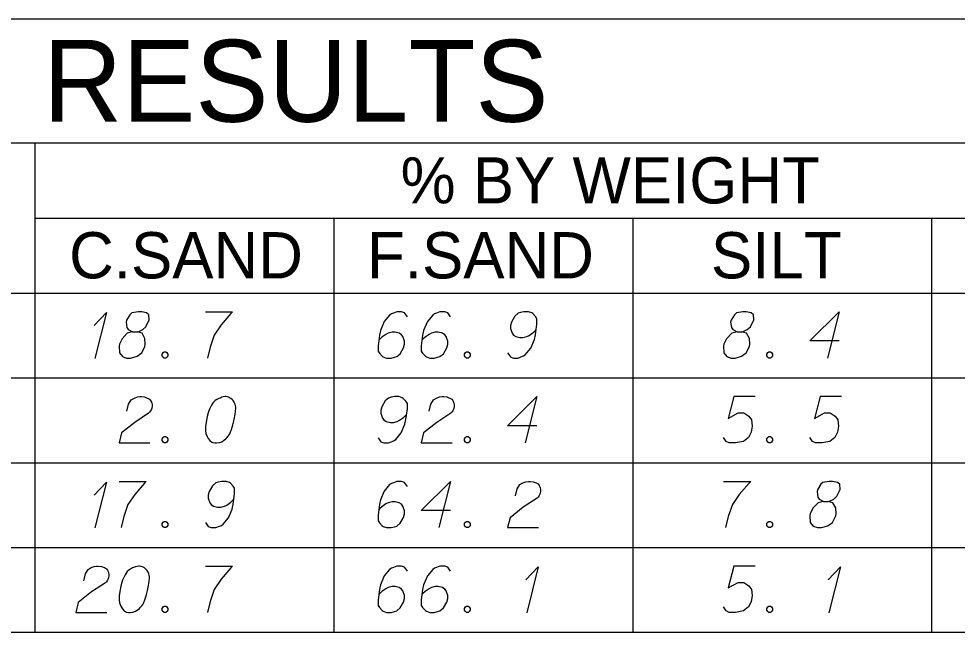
# Model space of a CAD drawing. Extents: x 2074207 to 2076812, y 516372 to 523312.
# Drawn here: x 2076524.4 to 2076621.8, y 517484.4 to 517548.1 of the extents above; entities that cross this region are included whole.
import ezdxf

# ---------------------------------------------------------------- set-up
doc = ezdxf.new("R2010")
doc.units = 0
for name, color, linetype in [('Prop DirtTable_ Soil Test Results - Outline (Major)', 7, 'Continuous'), ('Prop DirtTable_ Soil Test Results - Outline (Minor)', 7, 'Continuous'), ('Prop DirtTable_ Soil Test Results - Tx (Header - Large)', 7, 'Continuous'), ('Prop DirtTable_ Soil Test Results - Tx (Header - Small)', 7, 'Continuous'), ('Prop DirtTable_ Soil Test Results - Tx (Sample Data)', 7, 'Continuous')]:
    doc.layers.add(name, color=color, linetype=linetype)

msp = doc.modelspace()

# ---------------------------------------------------------------- linework, layer by layer
at = {"layer": 'Prop DirtTable_ Soil Test Results - Outline (Major)'}
for p, q in [((2076260.609, 517548.096), (2076811.903, 517548.096)), ((2076260.609, 517519.61), (2076811.903, 517519.61)), ((2076260.609, 517519.61), (2076811.903, 517519.61)), ((2076260.609, 517484.41), (2076811.903, 517484.41))]:
    msp.add_line(p, q, dxfattribs=at)
at = {"layer": 'Prop DirtTable_ Soil Test Results - Outline (Minor)'}
for p, q in [((2076260.609, 517535.21), (2076811.903, 517535.21)), ((2076526.074, 517535.21), (2076526.074, 517510.81)), ((2076526.074, 517527.41), (2076731.93, 517527.41)), ((2076557.094, 517527.41), (2076557.094, 517510.81)), ((2076588.114, 517527.41), (2076588.114, 517510.81)), ((2076619.134, 517510.81), (2076619.134, 517527.41)), ((2076260.609, 517510.81), (2076811.903, 517510.81)), ((2076260.609, 517510.81), (2076811.903, 517510.81)), ((2076526.074, 517510.81), (2076526.074, 517502.01)), ((2076557.094, 517510.81), (2076557.094, 517502.01)), ((2076588.114, 517510.81), (2076588.114, 517502.01)), ((2076619.134, 517502.01), (2076619.134, 517510.81)), ((2076260.609, 517502.01), (2076811.903, 517502.01)), ((2076260.609, 517502.01), (2076811.903, 517502.01)), ((2076526.074, 517502.01), (2076526.074, 517493.21)), ((2076557.094, 517502.01), (2076557.094, 517493.21)), ((2076588.114, 517502.01), (2076588.114, 517493.21)), ((2076619.134, 517493.21), (2076619.134, 517502.01)), ((2076260.609, 517493.21), (2076811.903, 517493.21)), ((2076260.609, 517493.21), (2076811.903, 517493.21)), ((2076526.074, 517493.21), (2076526.074, 517484.41)), ((2076557.094, 517493.21), (2076557.094, 517484.41)), ((2076588.114, 517493.21), (2076588.114, 517484.41)), ((2076619.134, 517484.41), (2076619.134, 517493.21)), ((2076260.609, 517484.41), (2076811.903, 517484.41))]:
    msp.add_line(p, q, dxfattribs=at)
at = {"layer": 'Prop DirtTable_ Soil Test Results - Tx (Sample Data)'}
for points in [[(2076532.22, 517516.237), (2076533.49, 517517.598), (2076532.291, 517512.836)], [(2076536.207, 517515.595), (2076536.7, 517515.595), (2076536.842, 517515.633), (2076537.265, 517515.822), (2076537.582, 517516.124), (2076537.935, 517516.842), (2076537.9, 517517.371), (2076537.653, 517517.56), (2076537.159, 517517.674), (2076536.806, 517517.674), (2076536.136, 517517.56), (2076535.924, 517517.371), (2076535.572, 517516.804), (2076535.536, 517516.615), (2076535.607, 517516.048), (2076535.748, 517515.822), (2076536.207, 517515.595), (2076535.642, 517515.444), (2076535.113, 517514.877), (2076534.831, 517514.31), (2076534.796, 517514.121), (2076534.831, 517513.403), (2076535.148, 517513.025), (2076535.572, 517512.874), (2076535.995, 517512.874), (2076536.665, 517513.063), (2076537.159, 517513.403), (2076537.477, 517514.083), (2076537.512, 517514.31), (2076537.477, 517514.915), (2076537.194, 517515.444), (2076536.7, 517515.595)], [(2076543.756, 517517.674), (2076546.578, 517517.674), (2076546.401, 517517.485), (2076545.378, 517516.313), (2076544.673, 517515.255), (2076544.249, 517514.008), (2076543.967, 517512.874)], [(2076564.709, 517517.145), (2076564.427, 517517.56), (2076564.11, 517517.674), (2076563.616, 517517.674), (2076563.263, 517517.522), (2076563.051, 517517.447), (2076562.875, 517517.333), (2076562.311, 517516.653), (2076561.923, 517515.746), (2076561.817, 517515.255), (2076561.676, 517514.159), (2076561.676, 517513.592), (2076561.817, 517513.365), (2076562.099, 517513.063), (2076562.205, 517512.987), (2076562.558, 517512.874), (2076563.016, 517512.874), (2076563.369, 517512.949), (2076563.616, 517513.025), (2076563.969, 517513.327), (2076564.321, 517513.932), (2076564.427, 517514.31), (2076564.427, 517514.612), (2076564.251, 517515.104), (2076564.11, 517515.293), (2076563.863, 517515.444), (2076563.439, 517515.557), (2076563.122, 517515.557), (2076562.734, 517515.444), (2076562.487, 517515.33), (2076562.064, 517515.028), (2076561.852, 517514.839), (2076561.746, 517514.726)], [(2076569.189, 517517.145), (2076568.907, 517517.56), (2076568.59, 517517.674), (2076568.096, 517517.674), (2076567.743, 517517.522), (2076567.531, 517517.447), (2076567.355, 517517.333), (2076566.791, 517516.653), (2076566.403, 517515.746), (2076566.297, 517515.255), (2076566.156, 517514.159), (2076566.156, 517513.592), (2076566.297, 517513.365), (2076566.579, 517513.063), (2076566.685, 517512.987), (2076567.038, 517512.874), (2076567.496, 517512.874), (2076567.849, 517512.949), (2076568.096, 517513.025), (2076568.449, 517513.327), (2076568.801, 517513.932), (2076568.907, 517514.31), (2076568.907, 517514.612), (2076568.731, 517515.104), (2076568.59, 517515.293), (2076568.343, 517515.444), (2076567.919, 517515.557), (2076567.602, 517515.557), (2076567.214, 517515.444), (2076566.967, 517515.33), (2076566.544, 517515.028), (2076566.332, 517514.839), (2076566.226, 517514.726)], [(2076575.116, 517513.403), (2076575.398, 517512.987), (2076575.715, 517512.874), (2076576.209, 517512.874), (2076576.562, 517513.025), (2076576.774, 517513.1), (2076576.95, 517513.214), (2076577.514, 517513.894), (2076577.902, 517514.801), (2076578.008, 517515.293), (2076578.149, 517516.389), (2076578.149, 517516.956), (2076578.008, 517517.182), (2076577.726, 517517.485), (2076577.62, 517517.56), (2076577.267, 517517.674), (2076576.809, 517517.674), (2076576.456, 517517.598), (2076576.209, 517517.522), (2076575.856, 517517.22), (2076575.504, 517516.615), (2076575.398, 517516.237), (2076575.398, 517515.935), (2076575.574, 517515.444), (2076575.715, 517515.255), (2076575.962, 517515.104), (2076576.386, 517514.99), (2076576.703, 517514.99), (2076577.091, 517515.104), (2076577.338, 517515.217), (2076577.761, 517515.519), (2076577.973, 517515.708), (2076578.079, 517515.822)], [(2076598.927, 517515.595), (2076599.42, 517515.595), (2076599.562, 517515.633), (2076599.985, 517515.822), (2076600.302, 517516.124), (2076600.655, 517516.842), (2076600.62, 517517.371), (2076600.373, 517517.56), (2076599.879, 517517.674), (2076599.526, 517517.674), (2076598.856, 517517.56), (2076598.644, 517517.371), (2076598.292, 517516.804), (2076598.256, 517516.615), (2076598.327, 517516.048), (2076598.468, 517515.822), (2076598.927, 517515.595), (2076598.362, 517515.444), (2076597.833, 517514.877), (2076597.551, 517514.31), (2076597.516, 517514.121), (2076597.551, 517513.403), (2076597.868, 517513.025), (2076598.292, 517512.874), (2076598.715, 517512.874), (2076599.385, 517513.063), (2076599.879, 517513.403), (2076600.197, 517514.083), (2076600.232, 517514.31), (2076600.197, 517514.915), (2076599.914, 517515.444), (2076599.42, 517515.595)], [(2076609.509, 517514.65), (2076606.476, 517514.65), (2076609.509, 517517.674), (2076608.31, 517512.874)], [(2076539.487, 517513.516), (2076539.664, 517513.516), (2076539.769, 517513.441), (2076539.875, 517513.289), (2076539.875, 517513.1), (2076539.769, 517512.949), (2076539.664, 517512.874), (2076539.487, 517512.874), (2076539.381, 517512.949), (2076539.276, 517513.1), (2076539.276, 517513.289), (2076539.381, 517513.441), (2076539.487, 517513.516)], [(2076570.847, 517513.516), (2076571.024, 517513.516), (2076571.129, 517513.441), (2076571.235, 517513.289), (2076571.235, 517513.1), (2076571.129, 517512.949), (2076571.024, 517512.874), (2076570.847, 517512.874), (2076570.741, 517512.949), (2076570.636, 517513.1), (2076570.636, 517513.289), (2076570.741, 517513.441), (2076570.847, 517513.516)], [(2076602.207, 517513.516), (2076602.384, 517513.516), (2076602.489, 517513.441), (2076602.595, 517513.289), (2076602.595, 517513.1), (2076602.489, 517512.949), (2076602.384, 517512.874), (2076602.207, 517512.874), (2076602.101, 517512.949), (2076601.996, 517513.1), (2076601.996, 517513.289), (2076602.101, 517513.441), (2076602.207, 517513.516)], [(2076535.607, 517507.362), (2076535.783, 517508.08), (2076536.066, 517508.533), (2076536.383, 517508.722), (2076536.7, 517508.836), (2076536.947, 517508.874), (2076537.124, 517508.874), (2076537.441, 517508.836), (2076537.653, 517508.76), (2076537.759, 517508.722), (2076537.97, 517508.609), (2076538.076, 517508.458), (2076538.147, 517508.307), (2076538.182, 517508.193), (2076538.217, 517508.042), (2076538.217, 517507.853), (2076538.182, 517507.664), (2076538.147, 517507.551), (2076538.076, 517507.4), (2076537.97, 517507.248), (2076537.865, 517507.135), (2076536.418, 517506.19), (2076535.043, 517505.094), (2076534.796, 517504.074), (2076538.006, 517504.074)], [(2076545.872, 517508.874), (2076545.802, 517508.874), (2076545.59, 517508.836), (2076545.449, 517508.798), (2076545.343, 517508.76), (2076545.167, 517508.685), (2076544.955, 517508.571), (2076544.779, 517508.458), (2076544.602, 517508.307), (2076544.496, 517508.156), (2076544.391, 517507.967), (2076544.285, 517507.778), (2076544.179, 517507.551), (2076544.108, 517507.4), (2076544.038, 517507.173), (2076543.932, 517506.795), (2076543.826, 517506.228), (2076543.756, 517505.774), (2076543.756, 517505.359), (2076543.791, 517505.056), (2076543.932, 517504.716), (2076544.038, 517504.527), (2076544.214, 517504.3), (2076544.426, 517504.149), (2076544.532, 517504.111), (2076544.743, 517504.074), (2076544.92, 517504.074), (2076545.202, 517504.111), (2076545.449, 517504.187), (2076545.625, 517504.3), (2076545.872, 517504.489), (2076545.978, 517504.603), (2076546.119, 517504.754), (2076546.225, 517504.905), (2076546.295, 517505.019), (2076546.366, 517505.208), (2076546.401, 517505.283), (2076546.472, 517505.472), (2076546.542, 517505.699), (2076546.613, 517505.926), (2076546.648, 517506.077), (2076546.683, 517506.19), (2076546.719, 517506.341), (2076546.789, 517506.682), (2076546.825, 517506.87), (2076546.86, 517507.059), (2076546.895, 517507.324), (2076546.93, 517507.664), (2076546.93, 517507.778), (2076546.895, 517507.929), (2076546.86, 517508.08), (2076546.754, 517508.307), (2076546.648, 517508.458), (2076546.542, 517508.571), (2076546.401, 517508.685), (2076546.26, 517508.76), (2076546.154, 517508.798), (2076546.049, 517508.836), (2076545.872, 517508.874)], [(2076561.676, 517504.603), (2076561.958, 517504.187), (2076562.275, 517504.074), (2076562.769, 517504.074), (2076563.122, 517504.225), (2076563.334, 517504.3), (2076563.51, 517504.414), (2076564.074, 517505.094), (2076564.462, 517506.001), (2076564.568, 517506.493), (2076564.709, 517507.589), (2076564.709, 517508.156), (2076564.568, 517508.382), (2076564.286, 517508.685), (2076564.18, 517508.76), (2076563.827, 517508.874), (2076563.369, 517508.874), (2076563.016, 517508.798), (2076562.769, 517508.722), (2076562.416, 517508.42), (2076562.064, 517507.815), (2076561.958, 517507.437), (2076561.958, 517507.135), (2076562.134, 517506.644), (2076562.275, 517506.455), (2076562.522, 517506.304), (2076562.946, 517506.19), (2076563.263, 517506.19), (2076563.651, 517506.304), (2076563.898, 517506.417), (2076564.321, 517506.719), (2076564.533, 517506.908), (2076564.639, 517507.022)], [(2076566.967, 517507.362), (2076567.143, 517508.08), (2076567.426, 517508.533), (2076567.743, 517508.722), (2076568.06, 517508.836), (2076568.307, 517508.874), (2076568.484, 517508.874), (2076568.801, 517508.836), (2076569.013, 517508.76), (2076569.119, 517508.722), (2076569.33, 517508.609), (2076569.436, 517508.458), (2076569.507, 517508.307), (2076569.542, 517508.193), (2076569.577, 517508.042), (2076569.577, 517507.853), (2076569.542, 517507.664), (2076569.507, 517507.551), (2076569.436, 517507.4), (2076569.33, 517507.248), (2076569.225, 517507.135), (2076567.778, 517506.19), (2076566.403, 517505.094), (2076566.156, 517504.074), (2076569.366, 517504.074)], [(2076578.149, 517505.85), (2076575.116, 517505.85), (2076578.149, 517508.874), (2076576.95, 517504.074)], [(2076600.796, 517508.874), (2076598.574, 517508.874), (2076598.009, 517506.606), (2076599.032, 517507.173), (2076599.632, 517507.173), (2076600.126, 517506.833), (2076600.408, 517506.455), (2076600.479, 517505.812), (2076600.373, 517505.17), (2076600.091, 517504.641), (2076599.597, 517504.225), (2076598.75, 517504.074), (2076598.115, 517504.074), (2076597.798, 517504.225), (2076597.516, 517504.641)], [(2076609.756, 517508.874), (2076607.534, 517508.874), (2076606.969, 517506.606), (2076607.992, 517507.173), (2076608.592, 517507.173), (2076609.086, 517506.833), (2076609.368, 517506.455), (2076609.439, 517505.812), (2076609.333, 517505.17), (2076609.051, 517504.641), (2076608.557, 517504.225), (2076607.71, 517504.074), (2076607.075, 517504.074), (2076606.758, 517504.225), (2076606.476, 517504.641)], [(2076539.487, 517504.716), (2076539.664, 517504.716), (2076539.769, 517504.641), (2076539.875, 517504.489), (2076539.875, 517504.3), (2076539.769, 517504.149), (2076539.664, 517504.074), (2076539.487, 517504.074), (2076539.381, 517504.149), (2076539.276, 517504.3), (2076539.276, 517504.489), (2076539.381, 517504.641), (2076539.487, 517504.716)], [(2076570.847, 517504.716), (2076571.024, 517504.716), (2076571.129, 517504.641), (2076571.235, 517504.489), (2076571.235, 517504.3), (2076571.129, 517504.149), (2076571.024, 517504.074), (2076570.847, 517504.074), (2076570.741, 517504.149), (2076570.636, 517504.3), (2076570.636, 517504.489), (2076570.741, 517504.641), (2076570.847, 517504.716)], [(2076602.207, 517504.716), (2076602.384, 517504.716), (2076602.489, 517504.641), (2076602.595, 517504.489), (2076602.595, 517504.3), (2076602.489, 517504.149), (2076602.384, 517504.074), (2076602.207, 517504.074), (2076602.101, 517504.149), (2076601.996, 517504.3), (2076601.996, 517504.489), (2076602.101, 517504.641), (2076602.207, 517504.716)], [(2076532.22, 517498.637), (2076533.49, 517499.998), (2076532.291, 517495.236)], [(2076534.796, 517500.074), (2076537.618, 517500.074), (2076537.441, 517499.885), (2076536.418, 517498.713), (2076535.713, 517497.655), (2076535.289, 517496.408), (2076535.007, 517495.274)], [(2076543.756, 517495.803), (2076544.038, 517495.387), (2076544.355, 517495.274), (2076544.849, 517495.274), (2076545.202, 517495.425), (2076545.414, 517495.5), (2076545.59, 517495.614), (2076546.154, 517496.294), (2076546.542, 517497.201), (2076546.648, 517497.693), (2076546.789, 517498.789), (2076546.789, 517499.356), (2076546.648, 517499.582), (2076546.366, 517499.885), (2076546.26, 517499.96), (2076545.907, 517500.074), (2076545.449, 517500.074), (2076545.096, 517499.998), (2076544.849, 517499.922), (2076544.496, 517499.62), (2076544.144, 517499.015), (2076544.038, 517498.637), (2076544.038, 517498.335), (2076544.214, 517497.844), (2076544.355, 517497.655), (2076544.602, 517497.504), (2076545.026, 517497.39), (2076545.343, 517497.39), (2076545.731, 517497.504), (2076545.978, 517497.617), (2076546.401, 517497.919), (2076546.613, 517498.108), (2076546.719, 517498.222)], [(2076564.709, 517499.545), (2076564.427, 517499.96), (2076564.11, 517500.074), (2076563.616, 517500.074), (2076563.263, 517499.922), (2076563.051, 517499.847), (2076562.875, 517499.733), (2076562.311, 517499.053), (2076561.923, 517498.146), (2076561.817, 517497.655), (2076561.676, 517496.559), (2076561.676, 517495.992), (2076561.817, 517495.765), (2076562.099, 517495.463), (2076562.205, 517495.387), (2076562.558, 517495.274), (2076563.016, 517495.274), (2076563.369, 517495.349), (2076563.616, 517495.425), (2076563.969, 517495.727), (2076564.321, 517496.332), (2076564.427, 517496.71), (2076564.427, 517497.012), (2076564.251, 517497.504), (2076564.11, 517497.693), (2076563.863, 517497.844), (2076563.439, 517497.957), (2076563.122, 517497.957), (2076562.734, 517497.844), (2076562.487, 517497.73), (2076562.064, 517497.428), (2076561.852, 517497.239), (2076561.746, 517497.126)], [(2076569.189, 517497.05), (2076566.156, 517497.05), (2076569.189, 517500.074), (2076567.99, 517495.274)], [(2076575.927, 517498.562), (2076576.103, 517499.28), (2076576.386, 517499.733), (2076576.703, 517499.922), (2076577.02, 517500.036), (2076577.267, 517500.074), (2076577.444, 517500.074), (2076577.761, 517500.036), (2076577.973, 517499.96), (2076578.079, 517499.922), (2076578.29, 517499.809), (2076578.396, 517499.658), (2076578.467, 517499.507), (2076578.502, 517499.393), (2076578.537, 517499.242), (2076578.537, 517499.053), (2076578.502, 517498.864), (2076578.467, 517498.751), (2076578.396, 517498.6), (2076578.29, 517498.448), (2076578.185, 517498.335), (2076576.738, 517497.39), (2076575.363, 517496.294), (2076575.116, 517495.274), (2076578.326, 517495.274)], [(2076597.516, 517500.074), (2076600.338, 517500.074), (2076600.161, 517499.885), (2076599.138, 517498.713), (2076598.433, 517497.655), (2076598.009, 517496.408), (2076597.727, 517495.274)], [(2076607.887, 517497.995), (2076608.38, 517497.995), (2076608.522, 517498.033), (2076608.945, 517498.222), (2076609.262, 517498.524), (2076609.615, 517499.242), (2076609.58, 517499.771), (2076609.333, 517499.96), (2076608.839, 517500.074), (2076608.486, 517500.074), (2076607.816, 517499.96), (2076607.604, 517499.771), (2076607.252, 517499.204), (2076607.216, 517499.015), (2076607.287, 517498.448), (2076607.428, 517498.222), (2076607.887, 517497.995), (2076607.322, 517497.844), (2076606.793, 517497.277), (2076606.511, 517496.71), (2076606.476, 517496.521), (2076606.511, 517495.803), (2076606.828, 517495.425), (2076607.252, 517495.274), (2076607.675, 517495.274), (2076608.345, 517495.463), (2076608.839, 517495.803), (2076609.157, 517496.483), (2076609.192, 517496.71), (2076609.157, 517497.315), (2076608.874, 517497.844), (2076608.38, 517497.995)], [(2076539.487, 517495.916), (2076539.664, 517495.916), (2076539.769, 517495.841), (2076539.875, 517495.689), (2076539.875, 517495.5), (2076539.769, 517495.349), (2076539.664, 517495.274), (2076539.487, 517495.274), (2076539.381, 517495.349), (2076539.276, 517495.5), (2076539.276, 517495.689), (2076539.381, 517495.841), (2076539.487, 517495.916)], [(2076570.847, 517495.916), (2076571.024, 517495.916), (2076571.129, 517495.841), (2076571.235, 517495.689), (2076571.235, 517495.5), (2076571.129, 517495.349), (2076571.024, 517495.274), (2076570.847, 517495.274), (2076570.741, 517495.349), (2076570.636, 517495.5), (2076570.636, 517495.689), (2076570.741, 517495.841), (2076570.847, 517495.916)], [(2076602.207, 517495.916), (2076602.384, 517495.916), (2076602.489, 517495.841), (2076602.595, 517495.689), (2076602.595, 517495.5), (2076602.489, 517495.349), (2076602.384, 517495.274), (2076602.207, 517495.274), (2076602.101, 517495.349), (2076601.996, 517495.5), (2076601.996, 517495.689), (2076602.101, 517495.841), (2076602.207, 517495.916)], [(2076531.127, 517489.762), (2076531.303, 517490.48), (2076531.586, 517490.933), (2076531.903, 517491.122), (2076532.22, 517491.236), (2076532.467, 517491.274), (2076532.644, 517491.274), (2076532.961, 517491.236), (2076533.173, 517491.16), (2076533.279, 517491.122), (2076533.49, 517491.009), (2076533.596, 517490.858), (2076533.667, 517490.707), (2076533.702, 517490.593), (2076533.737, 517490.442), (2076533.737, 517490.253), (2076533.702, 517490.064), (2076533.667, 517489.951), (2076533.596, 517489.8), (2076533.49, 517489.648), (2076533.385, 517489.535), (2076531.938, 517488.59), (2076530.563, 517487.494), (2076530.316, 517486.474), (2076533.526, 517486.474)], [(2076536.912, 517491.274), (2076536.842, 517491.274), (2076536.63, 517491.236), (2076536.489, 517491.198), (2076536.383, 517491.16), (2076536.207, 517491.085), (2076535.995, 517490.971), (2076535.819, 517490.858), (2076535.642, 517490.707), (2076535.536, 517490.556), (2076535.431, 517490.367), (2076535.325, 517490.178), (2076535.219, 517489.951), (2076535.148, 517489.8), (2076535.078, 517489.573), (2076534.972, 517489.195), (2076534.866, 517488.628), (2076534.796, 517488.174), (2076534.796, 517487.759), (2076534.831, 517487.456), (2076534.972, 517487.116), (2076535.078, 517486.927), (2076535.254, 517486.7), (2076535.466, 517486.549), (2076535.572, 517486.511), (2076535.783, 517486.474), (2076535.96, 517486.474), (2076536.242, 517486.511), (2076536.489, 517486.587), (2076536.665, 517486.7), (2076536.912, 517486.889), (2076537.018, 517487.003), (2076537.159, 517487.154), (2076537.265, 517487.305), (2076537.335, 517487.419), (2076537.406, 517487.608), (2076537.441, 517487.683), (2076537.512, 517487.872), (2076537.582, 517488.099), (2076537.653, 517488.326), (2076537.688, 517488.477), (2076537.723, 517488.59), (2076537.759, 517488.741), (2076537.829, 517489.082), (2076537.865, 517489.27), (2076537.9, 517489.459), (2076537.935, 517489.724), (2076537.97, 517490.064), (2076537.97, 517490.178), (2076537.935, 517490.329), (2076537.9, 517490.48), (2076537.794, 517490.707), (2076537.688, 517490.858), (2076537.582, 517490.971), (2076537.441, 517491.085), (2076537.3, 517491.16), (2076537.194, 517491.198), (2076537.089, 517491.236), (2076536.912, 517491.274)], [(2076543.756, 517491.274), (2076546.578, 517491.274), (2076546.401, 517491.085), (2076545.378, 517489.913), (2076544.673, 517488.855), (2076544.249, 517487.608), (2076543.967, 517486.474)], [(2076564.709, 517490.745), (2076564.427, 517491.16), (2076564.11, 517491.274), (2076563.616, 517491.274), (2076563.263, 517491.122), (2076563.051, 517491.047), (2076562.875, 517490.933), (2076562.311, 517490.253), (2076561.923, 517489.346), (2076561.817, 517488.855), (2076561.676, 517487.759), (2076561.676, 517487.192), (2076561.817, 517486.965), (2076562.099, 517486.663), (2076562.205, 517486.587), (2076562.558, 517486.474), (2076563.016, 517486.474), (2076563.369, 517486.549), (2076563.616, 517486.625), (2076563.969, 517486.927), (2076564.321, 517487.532), (2076564.427, 517487.91), (2076564.427, 517488.212), (2076564.251, 517488.704), (2076564.11, 517488.893), (2076563.863, 517489.044), (2076563.439, 517489.157), (2076563.122, 517489.157), (2076562.734, 517489.044), (2076562.487, 517488.93), (2076562.064, 517488.628), (2076561.852, 517488.439), (2076561.746, 517488.326)], [(2076569.189, 517490.745), (2076568.907, 517491.16), (2076568.59, 517491.274), (2076568.096, 517491.274), (2076567.743, 517491.122), (2076567.531, 517491.047), (2076567.355, 517490.933), (2076566.791, 517490.253), (2076566.403, 517489.346), (2076566.297, 517488.855), (2076566.156, 517487.759), (2076566.156, 517487.192), (2076566.297, 517486.965), (2076566.579, 517486.663), (2076566.685, 517486.587), (2076567.038, 517486.474), (2076567.496, 517486.474), (2076567.849, 517486.549), (2076568.096, 517486.625), (2076568.449, 517486.927), (2076568.801, 517487.532), (2076568.907, 517487.91), (2076568.907, 517488.212), (2076568.731, 517488.704), (2076568.59, 517488.893), (2076568.343, 517489.044), (2076567.919, 517489.157), (2076567.602, 517489.157), (2076567.214, 517489.044), (2076566.967, 517488.93), (2076566.544, 517488.628), (2076566.332, 517488.439), (2076566.226, 517488.326)], [(2076577.02, 517489.837), (2076578.29, 517491.198), (2076577.091, 517486.436)], [(2076600.796, 517491.274), (2076598.574, 517491.274), (2076598.009, 517489.006), (2076599.032, 517489.573), (2076599.632, 517489.573), (2076600.126, 517489.233), (2076600.408, 517488.855), (2076600.479, 517488.212), (2076600.373, 517487.57), (2076600.091, 517487.041), (2076599.597, 517486.625), (2076598.75, 517486.474), (2076598.115, 517486.474), (2076597.798, 517486.625), (2076597.516, 517487.041)], [(2076608.38, 517489.837), (2076609.65, 517491.198), (2076608.451, 517486.436)], [(2076539.487, 517487.116), (2076539.664, 517487.116), (2076539.769, 517487.041), (2076539.875, 517486.889), (2076539.875, 517486.7), (2076539.769, 517486.549), (2076539.664, 517486.474), (2076539.487, 517486.474), (2076539.381, 517486.549), (2076539.276, 517486.7), (2076539.276, 517486.889), (2076539.381, 517487.041), (2076539.487, 517487.116)], [(2076570.847, 517487.116), (2076571.024, 517487.116), (2076571.129, 517487.041), (2076571.235, 517486.889), (2076571.235, 517486.7), (2076571.129, 517486.549), (2076571.024, 517486.474), (2076570.847, 517486.474), (2076570.741, 517486.549), (2076570.636, 517486.7), (2076570.636, 517486.889), (2076570.741, 517487.041), (2076570.847, 517487.116)], [(2076602.207, 517487.116), (2076602.384, 517487.116), (2076602.489, 517487.041), (2076602.595, 517486.889), (2076602.595, 517486.7), (2076602.489, 517486.549), (2076602.384, 517486.474), (2076602.207, 517486.474), (2076602.101, 517486.549), (2076601.996, 517486.7), (2076601.996, 517486.889), (2076602.101, 517487.041), (2076602.207, 517487.116)]]:
    msp.add_lwpolyline(points, dxfattribs=at)

# ---------------------------------------------------------------- texts
at = {"layer": 'Prop DirtTable_ Soil Test Results - Tx (Header - Large)'}
msp.add_text('SOIL TEST RESULTS', height=8.50001, dxfattribs=at).set_placement((2076465.656, 517537.403))
at = {"layer": 'Prop DirtTable_ Soil Test Results - Tx (Header - Small)'}
for s, height, p in [('% BY WEIGHT', 4.79998, (2076564.009, 517528.921)), ('C.SAND', 4.8, (2076529.618, 517521.145)), ('F.SAND', 4.8, (2076560.529, 517521.145)), ('SILT', 4.8, (2076596.215, 517521.145))]:
    msp.add_text(s, height=height, dxfattribs=at).set_placement(p)

doc.saveas('drawing.dxf')
